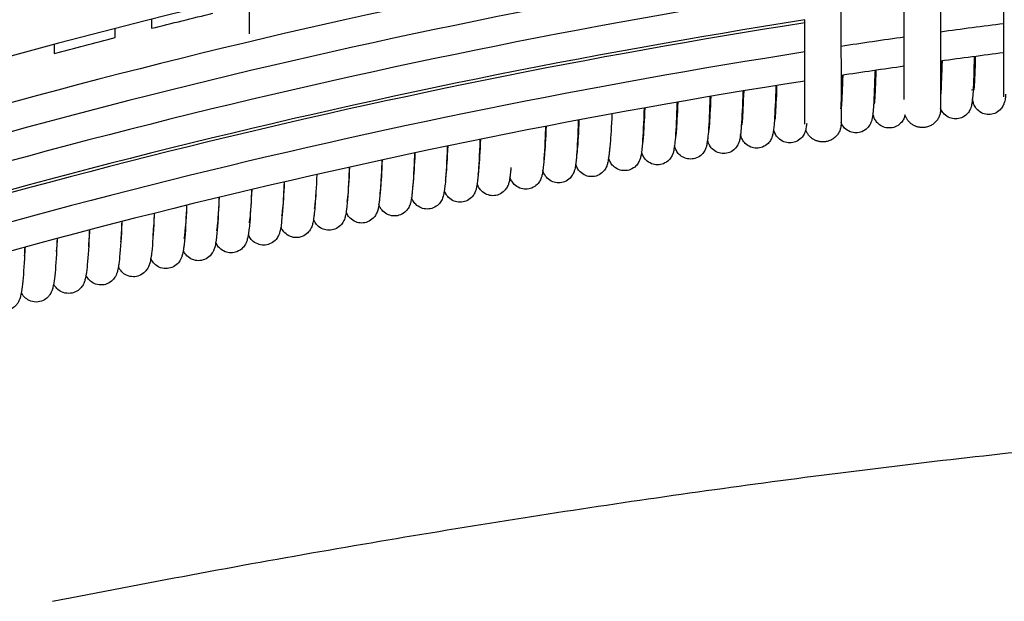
# Model space of a CAD drawing. Header units: millimetres. Extents: x -31695 to -19845, y -5614 to 7253.
# Tile 395 of 432: x -22402 to -22293, y 5424 to 5488. Entities that reach past the tile are written whole.
import ezdxf

# ---------------------------------------------------------------- set-up
doc = ezdxf.new("R2010")
doc.units = ezdxf.units.MM
doc.layers.add('2d', color=7, linetype='Continuous', true_color=0x000000)

msp = doc.modelspace()

# ---------------------------------------------------------------- linework, layer by layer
at = {"layer": '2d', "linetype": 'Continuous', "lineweight": -3}
for points, degree in [([(-22299.87, 5511.72), (-22299.87, 5495), (-22299.87, 5478.28)], 2), ([(-22310.86, 5510.43), (-22310.86, 5493.56), (-22310.85, 5476.69)], 2), ([(-22376.18, 5500.12), (-22376.18, 5493.39), (-22376.18, 5486.67)], 2), ([(-22314.86, 5497.8), (-22364.21, 5490.09), (-22412.79, 5477.79), (-22459.95, 5461.03)], 3), ([(-22314.86, 5494.59), (-22363.53, 5486.99), (-22411.46, 5474.92), (-22458.01, 5458.51)], 3), ([(-22314.86, 5491.38), (-22363.48, 5483.79), (-22411.36, 5471.74), (-22457.87, 5455.35)], 3), ([(-22292.87, 5479.72), (-22292.87, 5485.51), (-22292.87, 5491.3)], 2), ([(-22380.18, 5489.94), (-22406.24, 5483.62), (-22432, 5476), (-22457.34, 5467.08)], 3), ([(-22303.87, 5479.42), (-22303.87, 5484.62), (-22303.87, 5489.81)], 2), ([(-22386.95, 5487.26), (-22384.7, 5487.82), (-22382.44, 5488.38), (-22380.18, 5488.92)], 3), ([(-22386.95, 5488.27), (-22386.95, 5487.76), (-22386.95, 5487.26)], 2), ([(-22314.85, 5488.18), (-22363.43, 5480.59), (-22411.27, 5468.56), (-22457.74, 5452.19)], 3), ([(-22314.86, 5487.86), (-22362.07, 5480.49), (-22408.58, 5468.91), (-22453.81, 5453.24)], 3), ([(-22390.95, 5486.24), (-22390.95, 5486.75), (-22390.95, 5487.25)], 2), ([(-22314.86, 5476.69), (-22314.86, 5482.43), (-22314.86, 5488.18)], 2), ([(-22292.87, 5487.77), (-22295.21, 5487.48), (-22297.54, 5487.17), (-22299.87, 5486.85)], 3), ([(-22397.69, 5484.49), (-22395.44, 5485.08), (-22393.2, 5485.67), (-22390.95, 5486.24)], 3), ([(-22303.87, 5486.29), (-22306.2, 5485.96), (-22308.53, 5485.62), (-22310.85, 5485.27)], 3), ([(-22397.69, 5485.49), (-22397.69, 5484.99), (-22397.69, 5484.49)], 2), ([(-22314.86, 5484.65), (-22361.99, 5477.29), (-22408.43, 5465.74), (-22453.6, 5450.11)], 3), ([(-22292.87, 5484.57), (-22295.21, 5484.27), (-22297.54, 5483.96), (-22299.87, 5483.64)], 3), ([(-22303.87, 5483.08), (-22306.2, 5482.75), (-22308.53, 5482.41), (-22310.85, 5482.06)], 3), ([(-22314.86, 5481.44), (-22361.68, 5474.13), (-22407.82, 5462.69), (-22452.7, 5447.21)], 3), ([(-22296.15, 5480.49), (-22296.25, 5480.48), (-22296.34, 5480.47), (-22296.44, 5480.45)], 3), ([(-22307.14, 5478.94), (-22307.18, 5478.93), (-22307.21, 5478.93), (-22307.25, 5478.92)], 3), ([(-22321.76, 5476.63), (-22321.79, 5476.62), (-22321.82, 5476.62), (-22321.85, 5476.61)], 3), ([(-22318.11, 5477.23), (-22318.14, 5477.23), (-22318.17, 5477.22), (-22318.2, 5477.22)], 3), ([(-22386.95, 5473.19), (-22386.95, 5473.19), (-22386.95, 5473.19)], 2), ([(-22386.79, 5464.31), (-22386.73, 5464.95), (-22386.67, 5465.83), (-22386.62, 5466.86)], 3), ([(-22390.34, 5463.71), (-22390.29, 5464.32), (-22390.24, 5465.08), (-22390.2, 5465.95)], 3), ([(-22393.89, 5463.15), (-22393.85, 5463.69), (-22393.81, 5464.32), (-22393.78, 5465.03)], 3), ([(-22397.43, 5462.63), (-22397.4, 5463.07), (-22397.37, 5463.56), (-22397.35, 5464.09)], 3), ([(-22400.97, 5462.16), (-22400.95, 5462.46), (-22400.93, 5462.79), (-22400.91, 5463.13)], 3), ([(-22397.87, 5424.06), (-22285.46, 5446.24), (-22190.8, 5446.24)], 2)]:
    msp.add_open_spline(points, degree=degree, dxfattribs=at)
for points, knots in [([(-22296.14, 5484.14), (-22296.15, 5483.95), (-22296.15, 5483.77), (-22296.16, 5483.59), (-22296.2, 5482.05), (-22296.25, 5480.85), (-22296.31, 5479.88), (-22296.32, 5479.75), (-22296.35, 5479.4), (-22296.37, 5479.22), (-22296.42, 5478.92), (-22296.44, 5478.74), (-22296.54, 5478.45), (-22296.58, 5478.34), (-22296.73, 5478.06), (-22296.83, 5477.92), (-22296.96, 5477.8), (-22297.12, 5477.63), (-22297.33, 5477.49), (-22297.76, 5477.32), (-22297.98, 5477.28), (-22298.21, 5477.28), (-22298.44, 5477.28), (-22298.65, 5477.32), (-22299.09, 5477.49), (-22299.29, 5477.63), (-22299.46, 5477.8), (-22299.59, 5477.92), (-22299.68, 5478.06), (-22299.81, 5478.29), (-22299.85, 5478.37), (-22299.87, 5478.44)], [11.962048, 11.962048, 11.962048, 11.962048, 12.730013, 12.730013, 12.730013, 19.425408, 19.425408, 20.500056, 20.500056, 22.697494, 22.697494, 24.042102, 24.042102, 24.693197, 24.693197, 25.256991, 25.256991, 25.256991, 26.031982, 26.031982, 26.728976, 26.728976, 26.728976, 27.412392, 27.412392, 28.187342, 28.187342, 28.187342, 28.751479, 28.751479, 29.175552, 29.175552, 29.175552, 29.175552]), ([(-22296.15, 5480.49), (-22296.14, 5480.56), (-22296.14, 5480.64), (-22296.08, 5481.47), (-22296.03, 5482.66), (-22296, 5484.16)], [6.569124, 6.569124, 6.569124, 6.569124, 7.293214, 7.293214, 13.723068, 13.723068, 13.723068, 13.723068]), ([(-22299.8, 5483.65), (-22299.8, 5483.46), (-22299.81, 5483.28), (-22299.81, 5483.09), (-22299.83, 5482.43), (-22299.85, 5481.82), (-22299.87, 5481.29)], [11.955332, 11.955332, 11.955332, 11.955332, 12.731106, 12.731106, 12.731106, 15.654516, 15.654516, 15.654516, 15.654516]), ([(-22299.82, 5479.99), (-22299.81, 5480.07), (-22299.8, 5480.16), (-22299.75, 5480.99), (-22299.7, 5482.18), (-22299.66, 5483.67)], [6.480179, 6.480179, 6.480179, 6.480179, 7.286767, 7.286767, 13.684267, 13.684267, 13.684267, 13.684267]), ([(-22310.75, 5482.07), (-22310.76, 5481.88), (-22310.76, 5481.69), (-22310.77, 5481.5), (-22310.81, 5480.21), (-22310.85, 5479.17), (-22310.9, 5478.37)], [11.93434, 11.93434, 11.93434, 11.93434, 12.734394, 12.734394, 12.734394, 18.158116, 18.158116, 18.158116, 18.158116]), ([(-22307.1, 5482.62), (-22307.11, 5482.42), (-22307.11, 5482.23), (-22307.12, 5482.05), (-22307.17, 5480.5), (-22307.22, 5479.31), (-22307.29, 5478.33), (-22307.3, 5478.2), (-22307.32, 5477.97), (-22307.33, 5477.86), (-22307.36, 5477.66), (-22307.37, 5477.57), (-22307.4, 5477.39), (-22307.42, 5477.29), (-22307.45, 5477.14), (-22307.47, 5477.08), (-22307.52, 5476.92), (-22307.56, 5476.81), (-22307.72, 5476.53), (-22307.81, 5476.39), (-22307.95, 5476.26), (-22308.11, 5476.09), (-22308.31, 5475.95), (-22308.75, 5475.78), (-22308.97, 5475.74), (-22309.2, 5475.74), (-22309.42, 5475.74), (-22309.64, 5475.78), (-22310.08, 5475.95), (-22310.28, 5476.09), (-22310.45, 5476.26), (-22310.58, 5476.39), (-22310.68, 5476.53), (-22310.79, 5476.74), (-22310.83, 5476.81), (-22310.85, 5476.88)], [11.94171, 11.94171, 11.94171, 11.94171, 12.733297, 12.733297, 12.733297, 19.292081, 19.292081, 20.344895, 20.344895, 21.387611, 21.387611, 22.412957, 22.412957, 23.343352, 23.343352, 23.827991, 23.827991, 24.575646, 24.575646, 25.208656, 25.208656, 25.208656, 25.992918, 25.992918, 26.693742, 26.693742, 26.693742, 27.381954, 27.381954, 28.166179, 28.166179, 28.166179, 28.799022, 28.799022, 29.212788, 29.212788, 29.212788, 29.212788]), ([(-22310.8, 5478.39), (-22310.79, 5478.49), (-22310.78, 5478.6), (-22310.72, 5479.45), (-22310.66, 5480.62), (-22310.62, 5482.09)], [6.189715, 6.189715, 6.189715, 6.189715, 7.264086, 7.264086, 13.571051, 13.571051, 13.571051, 13.571051]), ([(-22307.14, 5478.94), (-22307.13, 5479.03), (-22307.12, 5479.14), (-22307.06, 5479.98), (-22307.01, 5481.16), (-22306.97, 5482.64)], [6.291471, 6.291471, 6.291471, 6.291471, 7.272165, 7.272165, 13.608083, 13.608083, 13.608083, 13.608083]), ([(-22318.04, 5480.94), (-22318.05, 5480.74), (-22318.06, 5480.55), (-22318.06, 5480.35), (-22318.11, 5478.8), (-22318.17, 5477.61), (-22318.25, 5476.53), (-22318.27, 5476.33), (-22318.31, 5476.01), (-22318.33, 5475.89), (-22318.36, 5475.68), (-22318.38, 5475.59), (-22318.41, 5475.45), (-22318.43, 5475.4), (-22318.48, 5475.25), (-22318.52, 5475.14), (-22318.66, 5474.87), (-22318.76, 5474.72), (-22318.91, 5474.57), (-22319.07, 5474.4), (-22319.28, 5474.26), (-22319.72, 5474.09), (-22319.94, 5474.05), (-22320.17, 5474.05), (-22320.39, 5474.05), (-22320.61, 5474.09), (-22321.05, 5474.26), (-22321.25, 5474.4), (-22321.42, 5474.57), (-22321.57, 5474.72), (-22321.67, 5474.87), (-22321.81, 5475.14), (-22321.85, 5475.25), (-22321.9, 5475.4), (-22321.91, 5475.45), (-22321.94, 5475.56)], [11.920796, 11.920796, 11.920796, 11.920796, 12.746062, 12.746062, 12.746062, 19.30784, 19.30784, 21.12798, 21.12798, 22.462881, 22.462881, 23.344661, 23.344661, 23.820593, 23.820593, 24.56888, 24.56888, 25.320048, 25.320048, 25.320048, 26.12346, 26.12346, 26.836679, 26.836679, 26.836679, 27.537976, 27.537976, 28.341353, 28.341353, 28.341353, 29.097714, 29.097714, 29.841782, 29.841782, 30.317757, 30.317757, 30.317757, 30.317757]), ([(-22318.11, 5477.23), (-22318.09, 5477.39), (-22318.09, 5477.5), (-22318.02, 5478.34), (-22317.96, 5479.5), (-22317.92, 5480.96)], [5.857623, 5.857623, 5.857623, 5.857623, 6.929061, 6.929061, 13.486796, 13.486796, 13.486796, 13.486796]), ([(-22325.32, 5479.74), (-22325.33, 5479.54), (-22325.34, 5479.34), (-22325.34, 5479.14), (-22325.39, 5477.59), (-22325.45, 5476.4), (-22325.54, 5475.34), (-22325.56, 5475.15), (-22325.6, 5474.82), (-22325.62, 5474.69), (-22325.66, 5474.46), (-22325.67, 5474.38), (-22325.71, 5474.25), (-22325.72, 5474.2), (-22325.77, 5474.04), (-22325.81, 5473.92), (-22325.97, 5473.64), (-22326.07, 5473.5), (-22326.21, 5473.36), (-22326.37, 5473.2), (-22326.57, 5473.05), (-22327.02, 5472.88), (-22327.24, 5472.84), (-22327.47, 5472.84), (-22327.69, 5472.84), (-22327.91, 5472.88), (-22328.35, 5473.05), (-22328.55, 5473.2), (-22328.72, 5473.36), (-22328.85, 5473.5), (-22328.95, 5473.64), (-22329.11, 5473.92), (-22329.15, 5474.04), (-22329.2, 5474.2), (-22329.21, 5474.25), (-22329.23, 5474.3)], [11.90652, 11.90652, 11.90652, 11.90652, 12.738801, 12.738801, 12.738801, 19.199174, 19.199174, 20.781766, 20.781766, 22.324083, 22.324083, 23.118334, 23.118334, 23.613531, 23.613531, 24.444419, 24.444419, 25.138078, 25.138078, 25.138078, 25.939255, 25.939255, 26.647309, 26.647309, 26.647309, 27.344066, 27.344066, 28.14521, 28.14521, 28.14521, 28.844, 28.844, 29.670736, 29.670736, 30.160537, 30.160537, 30.160537, 30.160537]), ([(-22321.68, 5480.35), (-22321.69, 5480.15), (-22321.7, 5479.95), (-22321.7, 5479.76), (-22321.75, 5478.21), (-22321.81, 5477.01), (-22321.9, 5475.94), (-22321.92, 5475.75), (-22321.96, 5475.42), (-22321.97, 5475.3), (-22322.01, 5475.08), (-22322.03, 5474.99), (-22322.06, 5474.86), (-22322.08, 5474.81), (-22322.13, 5474.65), (-22322.17, 5474.54), (-22322.32, 5474.26), (-22322.42, 5474.11), (-22322.56, 5473.97), (-22322.72, 5473.81), (-22322.93, 5473.67), (-22323.37, 5473.49), (-22323.59, 5473.45), (-22323.82, 5473.45), (-22324.04, 5473.45), (-22324.26, 5473.49), (-22324.7, 5473.67), (-22324.9, 5473.81), (-22325.07, 5473.97), (-22325.21, 5474.12), (-22325.31, 5474.26), (-22325.46, 5474.54), (-22325.5, 5474.65), (-22325.55, 5474.81), (-22325.56, 5474.86), (-22325.58, 5474.94)], [11.913692, 11.913692, 11.913692, 11.913692, 12.742358, 12.742358, 12.742358, 19.251973, 19.251973, 20.952177, 20.952177, 22.390462, 22.390462, 23.228922, 23.228922, 23.714642, 23.714642, 24.50469, 24.50469, 25.22697, 25.22697, 25.22697, 26.029133, 26.029133, 26.739655, 26.739655, 26.739655, 27.438576, 27.438576, 28.240705, 28.240705, 28.240705, 28.96815, 28.96815, 29.75401, 29.75401, 30.239787, 30.239787, 30.239787, 30.239787]), ([(-22325.41, 5476.01), (-22325.4, 5476.13), (-22325.38, 5476.28), (-22325.31, 5477.16), (-22325.25, 5478.32), (-22325.2, 5479.76)], [5.540124, 5.540124, 5.540124, 5.540124, 7.073526, 7.073526, 13.418329, 13.418329, 13.418329, 13.418329]), ([(-22321.76, 5476.63), (-22321.75, 5476.74), (-22321.74, 5476.88), (-22321.67, 5477.76), (-22321.61, 5478.92), (-22321.56, 5480.37)], [5.741754, 5.741754, 5.741754, 5.741754, 7.143303, 7.143303, 13.451794, 13.451794, 13.451794, 13.451794]), ([(-22292.68, 5480), (-22292.69, 5479.82), (-22292.71, 5479.68), (-22292.74, 5479.44), (-22292.76, 5479.34), (-22292.79, 5479.18), (-22292.81, 5479.11), (-22292.87, 5478.93), (-22292.91, 5478.82), (-22293.07, 5478.54), (-22293.16, 5478.4), (-22293.29, 5478.27), (-22293.46, 5478.11), (-22293.66, 5477.97), (-22294.1, 5477.8), (-22294.32, 5477.76), (-22294.55, 5477.76), (-22294.77, 5477.76), (-22294.99, 5477.8), (-22295.42, 5477.97), (-22295.62, 5478.11), (-22295.79, 5478.27), (-22295.92, 5478.4), (-22296.01, 5478.54), (-22296.17, 5478.82), (-22296.21, 5478.93), (-22296.27, 5479.11), (-22296.29, 5479.19), (-22296.32, 5479.33), (-22296.33, 5479.42), (-22296.34, 5479.5)], [20.721499, 20.721499, 20.721499, 20.721499, 22.503955, 22.503955, 23.418565, 23.418565, 24.027776, 24.027776, 24.690405, 24.690405, 25.268815, 25.268815, 25.268815, 26.040865, 26.040865, 26.736671, 26.736671, 26.736671, 27.41854, 27.41854, 28.190547, 28.190547, 28.190547, 28.768307, 28.768307, 29.43019, 29.43019, 30.041753, 30.041753, 30.871944, 30.871944, 30.871944, 30.871944]), ([(-22332.59, 5478.47), (-22332.6, 5478.26), (-22332.6, 5478.06), (-22332.61, 5477.86), (-22332.66, 5476.31), (-22332.73, 5475.12), (-22332.82, 5474.08), (-22332.83, 5473.92), (-22332.87, 5473.58), (-22332.89, 5473.44), (-22332.94, 5473.2), (-22332.95, 5473.12), (-22332.99, 5472.99), (-22333, 5472.93), (-22333.05, 5472.77), (-22333.1, 5472.64), (-22333.26, 5472.36), (-22333.35, 5472.22), (-22333.49, 5472.08), (-22333.65, 5471.92), (-22333.86, 5471.78), (-22334.3, 5471.6), (-22334.52, 5471.56), (-22334.75, 5471.56), (-22334.97, 5471.56), (-22335.19, 5471.6), (-22335.63, 5471.78), (-22335.84, 5471.92), (-22336, 5472.08), (-22336.14, 5472.22), (-22336.24, 5472.36), (-22336.4, 5472.64), (-22336.44, 5472.77), (-22336.48, 5472.9), (-22336.49, 5472.94), (-22336.5, 5472.97)], [11.891975, 11.891975, 11.891975, 11.891975, 12.741015, 12.741015, 12.741015, 19.191511, 19.191511, 20.562148, 20.562148, 22.233302, 22.233302, 23.030325, 23.030325, 23.547061, 23.547061, 24.41101, 24.41101, 25.110561, 25.110561, 25.110561, 25.919002, 25.919002, 26.630236, 26.630236, 26.630236, 27.330618, 27.330618, 28.139028, 28.139028, 28.139028, 28.838916, 28.838916, 29.703282, 29.703282, 30.007255, 30.007255, 30.007255, 30.007255]), ([(-22328.96, 5479.11), (-22328.96, 5478.91), (-22328.97, 5478.71), (-22328.98, 5478.51), (-22329.03, 5476.96), (-22329.09, 5475.77), (-22329.18, 5474.72), (-22329.2, 5474.54), (-22329.24, 5474.21), (-22329.26, 5474.07), (-22329.3, 5473.84), (-22329.32, 5473.75), (-22329.35, 5473.63), (-22329.36, 5473.57), (-22329.41, 5473.41), (-22329.46, 5473.29), (-22329.62, 5473), (-22329.71, 5472.87), (-22329.85, 5472.73), (-22330.01, 5472.57), (-22330.22, 5472.42), (-22330.66, 5472.25), (-22330.88, 5472.21), (-22331.11, 5472.21), (-22331.33, 5472.21), (-22331.55, 5472.25), (-22331.99, 5472.42), (-22332.2, 5472.57), (-22332.36, 5472.73), (-22332.5, 5472.87), (-22332.59, 5473), (-22332.75, 5473.29), (-22332.8, 5473.41), (-22332.84, 5473.56), (-22332.86, 5473.6), (-22332.87, 5473.64)], [11.899283, 11.899283, 11.899283, 11.899283, 12.739907, 12.739907, 12.739907, 19.191039, 19.191039, 20.666658, 20.666658, 22.294932, 22.294932, 23.071989, 23.071989, 23.578602, 23.578602, 24.430479, 24.430479, 25.124261, 25.124261, 25.124261, 25.929035, 25.929035, 26.638659, 26.638659, 26.638659, 27.337213, 27.337213, 28.141956, 28.141956, 28.141956, 28.836041, 28.836041, 29.688292, 29.688292, 30.083399, 30.083399, 30.083399, 30.083399]), ([(-22332.7, 5474.72), (-22332.69, 5474.84), (-22332.67, 5475.01), (-22332.59, 5475.92), (-22332.53, 5477.06), (-22332.48, 5478.49)], [5.24002, 5.24002, 5.24002, 5.24002, 7.039305, 7.039305, 13.345122, 13.345122, 13.345122, 13.345122]), ([(-22329.06, 5475.37), (-22329.04, 5475.49), (-22329.03, 5475.65), (-22328.95, 5476.55), (-22328.89, 5477.7), (-22328.84, 5479.13)], [5.393517, 5.393517, 5.393517, 5.393517, 7.055066, 7.055066, 13.381865, 13.381865, 13.381865, 13.381865]), ([(-22336.34, 5474.04), (-22336.33, 5474.17), (-22336.31, 5474.35), (-22336.23, 5475.27), (-22336.16, 5476.41), (-22336.11, 5477.83)], [5.075672, 5.075672, 5.075672, 5.075672, 7.024338, 7.024338, 13.308917, 13.308917, 13.308917, 13.308917]), ([(-22303.78, 5477.71), (-22303.8, 5477.66), (-22303.81, 5477.6), (-22303.86, 5477.45), (-22303.9, 5477.33), (-22304.06, 5477.06), (-22304.15, 5476.92), (-22304.29, 5476.79), (-22304.45, 5476.62), (-22304.65, 5476.48), (-22305.09, 5476.31), (-22305.31, 5476.27), (-22305.54, 5476.27), (-22305.76, 5476.27), (-22305.98, 5476.31), (-22306.42, 5476.48), (-22306.62, 5476.62), (-22306.79, 5476.79), (-22306.92, 5476.92), (-22307.01, 5477.06), (-22307.17, 5477.33), (-22307.21, 5477.45), (-22307.26, 5477.61), (-22307.28, 5477.68), (-22307.31, 5477.79), (-22307.32, 5477.85), (-22307.33, 5477.9)], [23.430301, 23.430301, 23.430301, 23.430301, 23.874377, 23.874377, 24.602413, 24.602413, 25.223292, 25.223292, 25.223292, 26.004389, 26.004389, 26.703893, 26.703893, 26.703893, 27.39048, 27.39048, 28.171539, 28.171539, 28.171539, 28.792175, 28.792175, 29.519926, 29.519926, 30.041795, 30.041795, 30.60139, 30.60139, 30.60139, 30.60139]), ([(-22343.47, 5476.45), (-22343.48, 5476.23), (-22343.48, 5476.02), (-22343.49, 5475.82), (-22343.55, 5474.26), (-22343.61, 5473.07), (-22343.71, 5472.07), (-22343.72, 5471.94), (-22343.76, 5471.61), (-22343.78, 5471.45), (-22343.83, 5471.19), (-22343.85, 5471.1), (-22343.88, 5470.96), (-22343.9, 5470.9), (-22343.95, 5470.74), (-22344, 5470.61), (-22344.16, 5470.32), (-22344.25, 5470.18), (-22344.39, 5470.04), (-22344.55, 5469.88), (-22344.76, 5469.74), (-22345.2, 5469.56), (-22345.43, 5469.52), (-22345.66, 5469.52), (-22345.88, 5469.52), (-22346.1, 5469.56), (-22346.54, 5469.74), (-22346.75, 5469.88), (-22346.91, 5470.04), (-22347.05, 5470.18), (-22347.15, 5470.32), (-22347.31, 5470.61), (-22347.35, 5470.74), (-22347.39, 5470.86)], [11.869626, 11.869626, 11.869626, 11.869626, 12.746949, 12.746949, 12.746949, 19.235655, 19.235655, 20.296972, 20.296972, 22.104859, 22.104859, 22.960059, 22.960059, 23.503633, 23.503633, 24.397408, 24.397408, 25.109364, 25.109364, 25.109364, 25.931659, 25.931659, 26.650096, 26.650096, 26.650096, 27.358248, 27.358248, 28.180514, 28.180514, 28.180514, 28.892904, 28.892904, 29.787224, 29.787224, 29.787224, 29.787224]), ([(-22339.85, 5477.14), (-22339.85, 5476.93), (-22339.86, 5476.72), (-22339.87, 5476.51), (-22339.92, 5474.96), (-22339.99, 5473.77), (-22340.08, 5472.76), (-22340.1, 5472.62), (-22340.13, 5472.28), (-22340.15, 5472.13), (-22340.2, 5471.88), (-22340.22, 5471.79), (-22340.25, 5471.65), (-22340.27, 5471.6), (-22340.32, 5471.43), (-22340.37, 5471.3), (-22340.53, 5471.02), (-22340.62, 5470.88), (-22340.76, 5470.74), (-22340.92, 5470.58), (-22341.13, 5470.43), (-22341.57, 5470.26), (-22341.79, 5470.22), (-22342.02, 5470.22), (-22342.25, 5470.22), (-22342.47, 5470.26), (-22342.91, 5470.43), (-22343.12, 5470.58), (-22343.28, 5470.74), (-22343.42, 5470.88), (-22343.51, 5471.02), (-22343.67, 5471.3), (-22343.72, 5471.43), (-22343.76, 5471.58)], [11.877148, 11.877148, 11.877148, 11.877148, 12.749269, 12.749269, 12.749269, 19.254035, 19.254035, 20.424255, 20.424255, 22.194652, 22.194652, 23.035204, 23.035204, 23.57333, 23.57333, 24.463027, 24.463027, 25.175494, 25.175494, 25.175494, 25.997162, 25.997162, 26.716716, 26.716716, 26.716716, 27.425752, 27.425752, 28.24739, 28.24739, 28.24739, 28.921784, 28.921784, 29.763935, 29.763935, 29.763935, 29.763935]), ([(-22343.62, 5472.65), (-22343.6, 5472.75), (-22343.59, 5472.83), (-22343.57, 5473.01), (-22343.56, 5473.11), (-22343.49, 5473.93), (-22343.42, 5475.06), (-22343.37, 5476.46)], [4.740531, 4.740531, 4.740531, 4.740531, 5.789013, 5.789013, 6.855826, 6.855826, 13.244701, 13.244701, 13.244701, 13.244701]), ([(-22339.98, 5473.35), (-22339.97, 5473.43), (-22339.96, 5473.5), (-22339.94, 5473.69), (-22339.93, 5473.79), (-22339.86, 5474.61), (-22339.8, 5475.74), (-22339.74, 5477.16)], [4.898111, 4.898111, 4.898111, 4.898111, 5.927547, 5.927547, 6.975579, 6.975579, 13.271804, 13.271804, 13.271804, 13.271804]), ([(-22314.64, 5476.77), (-22314.66, 5476.57), (-22314.68, 5476.47), (-22314.71, 5476.27), (-22314.73, 5476.17), (-22314.76, 5476.03), (-22314.78, 5475.97), (-22314.82, 5475.83), (-22314.86, 5475.73), (-22315, 5475.46), (-22315.1, 5475.3), (-22315.26, 5475.15), (-22315.42, 5474.98), (-22315.63, 5474.84), (-22316.07, 5474.67), (-22316.29, 5474.63), (-22316.52, 5474.63), (-22316.74, 5474.63), (-22316.96, 5474.67), (-22317.39, 5474.84), (-22317.6, 5474.98), (-22317.76, 5475.15), (-22317.92, 5475.3), (-22318.02, 5475.46), (-22318.16, 5475.73), (-22318.2, 5475.83), (-22318.24, 5475.97), (-22318.26, 5476.03), (-22318.28, 5476.11), (-22318.28, 5476.14), (-22318.29, 5476.17)], [20.913874, 20.913874, 20.913874, 20.913874, 22.154569, 22.154569, 23.085168, 23.085168, 23.554272, 23.554272, 24.264883, 24.264883, 25.05062, 25.05062, 25.05062, 25.861183, 25.861183, 26.582346, 26.582346, 26.582346, 27.291161, 27.291161, 28.101688, 28.101688, 28.101688, 28.892677, 28.892677, 29.599014, 29.599014, 30.068145, 30.068145, 30.395114, 30.395114, 30.395114, 30.395114]), ([(-22354.32, 5474.27), (-22354.32, 5474.05), (-22354.33, 5473.83), (-22354.34, 5473.62), (-22354.4, 5472.07), (-22354.47, 5470.87), (-22354.57, 5469.87), (-22354.59, 5469.74), (-22354.63, 5469.37), (-22354.66, 5469.19), (-22354.73, 5468.85), (-22354.77, 5468.69), (-22354.87, 5468.44), (-22354.9, 5468.36), (-22355.03, 5468.13), (-22355.12, 5467.99), (-22355.26, 5467.85), (-22355.43, 5467.69), (-22355.63, 5467.55), (-22356.08, 5467.37), (-22356.3, 5467.33), (-22356.53, 5467.33), (-22356.76, 5467.33), (-22356.98, 5467.37), (-22357.42, 5467.55), (-22357.63, 5467.69), (-22357.79, 5467.85), (-22357.93, 5467.99), (-22358.03, 5468.13), (-22358.15, 5468.36), (-22358.19, 5468.44), (-22358.25, 5468.6)], [11.846616, 11.846616, 11.846616, 11.846616, 12.759145, 12.759145, 12.759145, 19.29729, 19.29729, 20.348379, 20.348379, 22.533243, 22.533243, 23.862449, 23.862449, 24.430927, 24.430927, 25.197351, 25.197351, 25.197351, 26.039801, 26.039801, 26.770709, 26.770709, 26.770709, 27.491766, 27.491766, 28.334188, 28.334188, 28.334188, 29.100587, 29.100587, 29.669047, 29.669047, 29.669047, 29.669047]), ([(-22350.7, 5475.01), (-22350.71, 5474.79), (-22350.72, 5474.58), (-22350.73, 5474.37), (-22350.79, 5472.81), (-22350.86, 5471.62), (-22350.95, 5470.62), (-22350.97, 5470.49), (-22351, 5470.18), (-22351.03, 5470.02), (-22351.07, 5469.77), (-22351.09, 5469.68), (-22351.13, 5469.53), (-22351.14, 5469.47), (-22351.2, 5469.3), (-22351.24, 5469.17), (-22351.41, 5468.88), (-22351.5, 5468.74), (-22351.64, 5468.6), (-22351.81, 5468.44), (-22352.01, 5468.29), (-22352.46, 5468.12), (-22352.68, 5468.07), (-22352.91, 5468.07), (-22353.13, 5468.08), (-22353.35, 5468.12), (-22353.8, 5468.29), (-22354, 5468.44), (-22354.17, 5468.6), (-22354.31, 5468.74), (-22354.4, 5468.88), (-22354.55, 5469.15), (-22354.6, 5469.27), (-22354.63, 5469.37)], [11.854361, 11.854361, 11.854361, 11.854361, 12.746582, 12.746582, 12.746582, 19.269273, 19.269273, 20.318399, 20.318399, 22.000389, 22.000389, 22.884089, 22.884089, 23.436525, 23.436525, 24.335053, 24.335053, 25.043583, 25.043583, 25.043583, 25.871392, 25.871392, 26.591283, 26.591283, 26.591283, 27.301278, 27.301278, 28.129059, 28.129059, 28.129059, 28.838125, 28.838125, 29.63841, 29.63841, 29.63841, 29.63841]), ([(-22354.51, 5470.43), (-22354.51, 5470.43), (-22354.5, 5470.49), (-22354.48, 5470.62), (-22354.47, 5470.7), (-22354.45, 5470.88), (-22354.43, 5470.98), (-22354.36, 5471.79), (-22354.29, 5472.9), (-22354.23, 5474.29)], [3.555151, 3.555151, 3.555151, 3.555151, 4.894716, 4.894716, 5.91382, 5.91382, 6.954018, 6.954018, 13.129674, 13.129674, 13.129674, 13.129674]), ([(-22350.89, 5471.15), (-22350.89, 5471.15), (-22350.88, 5471.21), (-22350.86, 5471.35), (-22350.85, 5471.43), (-22350.83, 5471.61), (-22350.81, 5471.71), (-22350.74, 5472.52), (-22350.67, 5473.63), (-22350.62, 5475.03)], [3.592234, 3.592234, 3.592234, 3.592234, 4.938926, 4.938926, 5.955111, 5.955111, 6.99252, 6.99252, 13.173128, 13.173128, 13.173128, 13.173128]), ([(-22357.93, 5473.51), (-22357.93, 5473.29), (-22357.94, 5473.07), (-22357.95, 5472.86), (-22358.01, 5471.3), (-22358.08, 5470.11), (-22358.19, 5469.1), (-22358.2, 5468.98), (-22358.25, 5468.6), (-22358.27, 5468.42), (-22358.34, 5468.11), (-22358.36, 5468.01), (-22358.41, 5467.86), (-22358.43, 5467.81), (-22358.48, 5467.68), (-22358.52, 5467.6), (-22358.64, 5467.37), (-22358.74, 5467.23), (-22358.88, 5467.09), (-22359.04, 5466.93), (-22359.25, 5466.78), (-22359.7, 5466.61), (-22359.92, 5466.56), (-22360.15, 5466.56), (-22360.37, 5466.56), (-22360.59, 5466.61), (-22361.04, 5466.78), (-22361.25, 5466.93), (-22361.41, 5467.09), (-22361.55, 5467.23), (-22361.65, 5467.37), (-22361.77, 5467.6), (-22361.81, 5467.68), (-22361.86, 5467.82)], [11.838678, 11.838678, 11.838678, 11.838678, 12.757107, 12.757107, 12.757107, 19.276635, 19.276635, 20.324209, 20.324209, 22.500837, 22.500837, 23.42355, 23.42355, 23.829303, 23.829303, 24.386954, 24.386954, 25.135107, 25.135107, 25.135107, 25.978743, 25.978743, 26.708964, 26.708964, 26.708964, 27.429531, 27.429531, 28.27314, 28.27314, 28.27314, 29.021334, 29.021334, 29.579015, 29.579015, 29.579015, 29.579015]), ([(-22358.13, 5469.69), (-22358.13, 5469.69), (-22358.12, 5469.75), (-22358.09, 5469.94), (-22358.06, 5470.13), (-22357.97, 5471.04), (-22357.9, 5472.15), (-22357.85, 5473.53)], [3.55834, 3.55834, 3.55834, 3.55834, 4.888811, 4.888811, 6.937008, 6.937008, 13.096686, 13.096686, 13.096686, 13.096686]), ([(-22336.4, 5474.03), (-22336.41, 5473.88), (-22336.42, 5473.73), (-22336.45, 5473.43), (-22336.47, 5473.28), (-22336.5, 5472.94), (-22336.53, 5472.79), (-22336.57, 5472.55), (-22336.59, 5472.46), (-22336.62, 5472.33), (-22336.64, 5472.27), (-22336.69, 5472.11), (-22336.73, 5471.98), (-22336.89, 5471.7), (-22336.99, 5471.56), (-22337.13, 5471.42), (-22337.29, 5471.26), (-22337.5, 5471.11), (-22337.94, 5470.94), (-22338.16, 5470.9), (-22338.39, 5470.9), (-22338.61, 5470.9), (-22338.83, 5470.94), (-22339.27, 5471.11), (-22339.48, 5471.26), (-22339.64, 5471.42), (-22339.78, 5471.56), (-22339.88, 5471.7), (-22340.04, 5471.98), (-22340.08, 5472.11), (-22340.14, 5472.28)], [18.159615, 18.159615, 18.159615, 18.159615, 19.214942, 19.214942, 20.504893, 20.504893, 22.251435, 22.251435, 23.082967, 23.082967, 23.618831, 23.618831, 24.509728, 24.509728, 25.227057, 25.227057, 25.227057, 26.054464, 26.054464, 26.780716, 26.780716, 26.780716, 27.496125, 27.496125, 28.323501, 28.323501, 28.323501, 29.041207, 29.041207, 29.932573, 29.932573, 29.932573, 29.932573]), ([(-22365.13, 5471.95), (-22365.14, 5471.72), (-22365.15, 5471.49), (-22365.16, 5471.28), (-22365.22, 5469.72), (-22365.3, 5468.53), (-22365.4, 5467.52), (-22365.42, 5467.39), (-22365.47, 5467.02), (-22365.49, 5466.84), (-22365.57, 5466.5), (-22365.61, 5466.35), (-22365.7, 5466.11), (-22365.74, 5466.02), (-22365.86, 5465.8), (-22365.96, 5465.66), (-22366.1, 5465.51), (-22366.27, 5465.35), (-22366.47, 5465.21), (-22366.92, 5465.03), (-22367.14, 5464.99), (-22367.37, 5464.99), (-22367.6, 5464.99), (-22367.82, 5465.03), (-22368.27, 5465.21), (-22368.47, 5465.35), (-22368.64, 5465.51), (-22368.78, 5465.66), (-22368.87, 5465.8), (-22369, 5466.02), (-22369.04, 5466.11), (-22369.07, 5466.2)], [11.822691, 11.822691, 11.822691, 11.822691, 12.753123, 12.753123, 12.753123, 19.334915, 19.334915, 20.391434, 20.391434, 22.583577, 22.583577, 23.766421, 23.766421, 24.304535, 24.304535, 25.019692, 25.019692, 25.019692, 25.866066, 25.866066, 26.595208, 26.595208, 26.595208, 27.31507, 27.31507, 28.161418, 28.161418, 28.161418, 28.876334, 28.876334, 29.414268, 29.414268, 29.414268, 29.414268]), ([(-22361.53, 5472.74), (-22361.54, 5472.51), (-22361.55, 5472.29), (-22361.56, 5472.07), (-22361.62, 5470.52), (-22361.69, 5469.32), (-22361.8, 5468.32), (-22361.81, 5468.19), (-22361.86, 5467.82), (-22361.88, 5467.64), (-22361.96, 5467.3), (-22362, 5467.15), (-22362.09, 5466.9), (-22362.13, 5466.82), (-22362.26, 5466.59), (-22362.35, 5466.45), (-22362.49, 5466.31), (-22362.66, 5466.15), (-22362.86, 5466), (-22363.31, 5465.83), (-22363.53, 5465.78), (-22363.76, 5465.78), (-22363.99, 5465.78), (-22364.21, 5465.83), (-22364.65, 5466), (-22364.86, 5466.15), (-22365.02, 5466.31), (-22365.17, 5466.45), (-22365.26, 5466.59), (-22365.39, 5466.82), (-22365.42, 5466.9), (-22365.47, 5467.02)], [11.830893, 11.830893, 11.830893, 11.830893, 12.754745, 12.754745, 12.754745, 19.363532, 19.363532, 20.424916, 20.424916, 22.628906, 22.628906, 23.837548, 23.837548, 24.366379, 24.366379, 25.072485, 25.072485, 25.072485, 25.917107, 25.917107, 26.646459, 26.646459, 26.646459, 27.366353, 27.366353, 28.210948, 28.210948, 28.210948, 28.916796, 28.916796, 29.445434, 29.445434, 29.445434, 29.445434]), ([(-22365.35, 5468.17), (-22365.35, 5468.19), (-22365.34, 5468.23), (-22365.32, 5468.38), (-22365.3, 5468.5), (-22365.21, 5469.31), (-22365.13, 5470.48), (-22365.06, 5471.96)], [3.932592, 3.932592, 3.932592, 3.932592, 4.925546, 4.925546, 6.447804, 6.447804, 13.041502, 13.041502, 13.041502, 13.041502]), ([(-22361.74, 5468.94), (-22361.74, 5468.94), (-22361.73, 5468.99), (-22361.7, 5469.18), (-22361.68, 5469.37), (-22361.58, 5470.28), (-22361.51, 5471.38), (-22361.46, 5472.75)], [3.555896, 3.555896, 3.555896, 3.555896, 4.875189, 4.875189, 6.922914, 6.922914, 13.061634, 13.061634, 13.061634, 13.061634]), ([(-22347.28, 5471.92), (-22347.29, 5471.77), (-22347.31, 5471.63), (-22347.33, 5471.36), (-22347.35, 5471.23), (-22347.38, 5470.91), (-22347.41, 5470.74), (-22347.45, 5470.49), (-22347.47, 5470.4), (-22347.51, 5470.26), (-22347.52, 5470.2), (-22347.58, 5470.03), (-22347.62, 5469.9), (-22347.78, 5469.61), (-22347.88, 5469.47), (-22348.02, 5469.33), (-22348.18, 5469.17), (-22348.39, 5469.02), (-22348.83, 5468.85), (-22349.05, 5468.8), (-22349.28, 5468.8), (-22349.51, 5468.81), (-22349.73, 5468.85), (-22350.17, 5469.02), (-22350.38, 5469.17), (-22350.54, 5469.33), (-22350.68, 5469.47), (-22350.78, 5469.61), (-22350.93, 5469.89), (-22350.98, 5470.02), (-22351.01, 5470.12)], [18.229427, 18.229427, 18.229427, 18.229427, 19.239606, 19.239606, 20.284658, 20.284658, 22.035728, 22.035728, 22.904089, 22.904089, 23.451677, 23.451677, 24.347156, 24.347156, 25.056814, 25.056814, 25.056814, 25.880613, 25.880613, 26.598693, 26.598693, 26.598693, 27.3067, 27.3067, 28.130471, 28.130471, 28.130471, 28.840644, 28.840644, 29.713229, 29.713229, 29.713229, 29.713229]), ([(-22368.96, 5467.38), (-22368.95, 5467.4), (-22368.95, 5467.44), (-22368.92, 5467.59), (-22368.9, 5467.73), (-22368.81, 5468.55), (-22368.73, 5469.7), (-22368.67, 5471.15)], [3.937247, 3.937247, 3.937247, 3.937247, 4.92721, 4.92721, 6.550404, 6.550404, 13.004589, 13.004589, 13.004589, 13.004589]), ([(-22372.32, 5470.31), (-22372.33, 5470.08), (-22372.34, 5469.85), (-22372.35, 5469.63), (-22372.42, 5468.07), (-22372.5, 5466.88), (-22372.61, 5465.87), (-22372.62, 5465.74), (-22372.65, 5465.5), (-22372.67, 5465.38), (-22372.71, 5465.17), (-22372.73, 5465.06), (-22372.77, 5464.88), (-22372.79, 5464.79), (-22372.84, 5464.66), (-22372.85, 5464.6), (-22372.91, 5464.47), (-22372.94, 5464.39), (-22373.07, 5464.16), (-22373.17, 5464.02), (-22373.31, 5463.87), (-22373.47, 5463.71), (-22373.68, 5463.57), (-22374.13, 5463.39), (-22374.35, 5463.34), (-22374.58, 5463.34), (-22374.81, 5463.34), (-22375.03, 5463.39), (-22375.48, 5463.57), (-22375.69, 5463.71), (-22375.85, 5463.87), (-22375.99, 5464.02), (-22376.09, 5464.16), (-22376.21, 5464.37), (-22376.24, 5464.45), (-22376.27, 5464.52)], [11.806706, 11.806706, 11.806706, 11.806706, 12.753334, 12.753334, 12.753334, 19.273965, 19.273965, 20.319612, 20.319612, 21.356879, 21.356879, 22.376452, 22.376452, 23.157332, 23.157332, 23.593737, 23.593737, 24.186193, 24.186193, 24.963263, 24.963263, 24.963263, 25.816515, 25.816515, 26.548115, 26.548115, 26.548115, 27.270737, 27.270737, 28.123964, 28.123964, 28.123964, 28.900559, 28.900559, 29.41586, 29.41586, 29.41586, 29.41586]), ([(-22372.56, 5466.58), (-22372.56, 5466.59), (-22372.55, 5466.63), (-22372.52, 5466.79), (-22372.5, 5466.94), (-22372.41, 5467.77), (-22372.33, 5468.9), (-22372.27, 5470.33)], [3.946828, 3.946828, 3.946828, 3.946828, 4.932818, 4.932818, 6.655038, 6.655038, 12.963794, 12.963794, 12.963794, 12.963794]), ([(-22375.91, 5469.47), (-22375.92, 5469.24), (-22375.93, 5469.01), (-22375.94, 5468.78), (-22376.01, 5467.22), (-22376.09, 5466.03), (-22376.2, 5465.02), (-22376.22, 5464.89), (-22376.25, 5464.64), (-22376.27, 5464.53), (-22376.3, 5464.31), (-22376.33, 5464.21), (-22376.37, 5464.03), (-22376.39, 5463.95), (-22376.43, 5463.82), (-22376.45, 5463.76), (-22376.5, 5463.63), (-22376.54, 5463.54), (-22376.67, 5463.31), (-22376.76, 5463.17), (-22376.91, 5463.03), (-22377.07, 5462.86), (-22377.28, 5462.72), (-22377.73, 5462.54), (-22377.95, 5462.5), (-22378.18, 5462.5), (-22378.41, 5462.5), (-22378.63, 5462.54), (-22379.08, 5462.72), (-22379.29, 5462.86), (-22379.45, 5463.03), (-22379.59, 5463.17), (-22379.69, 5463.31), (-22379.8, 5463.52), (-22379.84, 5463.59), (-22379.86, 5463.65)], [11.798466, 11.798466, 11.798466, 11.798466, 12.754467, 12.754467, 12.754467, 19.271038, 19.271038, 20.315506, 20.315506, 21.351272, 21.351272, 22.369055, 22.369055, 23.11502, 23.11502, 23.560058, 23.560058, 24.162445, 24.162445, 24.95053, 24.95053, 24.95053, 25.808793, 25.808793, 26.541941, 26.541941, 26.541941, 27.266111, 27.266111, 28.124484, 28.124484, 28.124484, 28.91202, 28.91202, 29.379224, 29.379224, 29.379224, 29.379224]), ([(-22376.16, 5465.76), (-22376.16, 5465.77), (-22376.15, 5465.81), (-22376.12, 5465.97), (-22376.1, 5466.13), (-22376, 5466.98), (-22375.92, 5468.09), (-22375.86, 5469.49)], [3.863627, 3.863627, 3.863627, 3.863627, 4.821689, 4.821689, 6.670216, 6.670216, 12.927785, 12.927785, 12.927785, 12.927785]), ([(-22368.82, 5469.14), (-22368.87, 5468.21), (-22368.93, 5467.45), (-22369.01, 5466.7), (-22369.02, 5466.57), (-22369.05, 5466.33), (-22369.07, 5466.22), (-22369.11, 5466), (-22369.13, 5465.9), (-22369.18, 5465.68), (-22369.21, 5465.53), (-22369.31, 5465.3), (-22369.34, 5465.21), (-22369.47, 5464.99), (-22369.57, 5464.85), (-22369.71, 5464.7), (-22369.87, 5464.54), (-22370.08, 5464.4), (-22370.53, 5464.22), (-22370.75, 5464.17), (-22370.98, 5464.17), (-22371.21, 5464.17), (-22371.43, 5464.22), (-22371.87, 5464.4), (-22372.08, 5464.54), (-22372.24, 5464.7), (-22372.39, 5464.85), (-22372.48, 5464.99), (-22372.61, 5465.21), (-22372.64, 5465.29), (-22372.67, 5465.37)], [14.76787, 14.76787, 14.76787, 14.76787, 19.376041, 19.376041, 20.438774, 20.438774, 21.493322, 21.493322, 22.530952, 22.530952, 23.696186, 23.696186, 24.247653, 24.247653, 24.977227, 24.977227, 24.977227, 25.826075, 25.826075, 26.555624, 26.555624, 26.555624, 27.276056, 27.276056, 28.124879, 28.124879, 28.124879, 28.853977, 28.853977, 29.387892, 29.387892, 29.387892, 29.387892]), ([(-22383.08, 5467.74), (-22383.09, 5467.5), (-22383.1, 5467.27), (-22383.11, 5467.04), (-22383.18, 5465.51), (-22383.26, 5464.33), (-22383.37, 5463.3), (-22383.39, 5463.16), (-22383.43, 5462.89), (-22383.45, 5462.78), (-22383.49, 5462.56), (-22383.51, 5462.46), (-22383.55, 5462.28), (-22383.57, 5462.21), (-22383.61, 5462.08), (-22383.63, 5462.03), (-22383.68, 5461.89), (-22383.72, 5461.8), (-22383.85, 5461.58), (-22383.95, 5461.43), (-22384.09, 5461.29), (-22384.26, 5461.12), (-22384.46, 5460.98), (-22384.91, 5460.8), (-22385.14, 5460.76), (-22385.37, 5460.76), (-22385.64, 5460.76), (-22385.9, 5460.82), (-22386.33, 5461.02), (-22386.5, 5461.15), (-22386.64, 5461.29), (-22386.78, 5461.43), (-22386.88, 5461.58), (-22386.98, 5461.76), (-22387.01, 5461.82), (-22387.03, 5461.87)], [11.781448, 11.781448, 11.781448, 11.781448, 12.756742, 12.756742, 12.756742, 19.123184, 19.123184, 20.289857, 20.289857, 21.331282, 21.331282, 22.352969, 22.352969, 23.027842, 23.027842, 23.490602, 23.490602, 24.113328, 24.113328, 24.923147, 24.923147, 24.923147, 25.789992, 25.789992, 26.527985, 26.527985, 26.527985, 27.390588, 27.390588, 28.124056, 28.124056, 28.124056, 28.93402, 28.93402, 29.30798, 29.30798, 29.30798, 29.30798]), ([(-22379.5, 5468.62), (-22379.51, 5468.38), (-22379.52, 5468.15), (-22379.53, 5467.92), (-22379.6, 5466.36), (-22379.68, 5465.17), (-22379.79, 5464.16), (-22379.81, 5464.03), (-22379.84, 5463.78), (-22379.86, 5463.67), (-22379.9, 5463.45), (-22379.92, 5463.34), (-22379.96, 5463.16), (-22379.98, 5463.09), (-22380.02, 5462.96), (-22380.04, 5462.9), (-22380.1, 5462.77), (-22380.13, 5462.68), (-22380.26, 5462.45), (-22380.36, 5462.31), (-22380.5, 5462.16), (-22380.67, 5462), (-22380.87, 5461.86), (-22381.32, 5461.68), (-22381.55, 5461.63), (-22381.78, 5461.63), (-22382, 5461.64), (-22382.23, 5461.68), (-22382.68, 5461.86), (-22382.88, 5462), (-22383.04, 5462.16), (-22383.19, 5462.31), (-22383.29, 5462.45), (-22383.4, 5462.65), (-22383.43, 5462.71), (-22383.45, 5462.77)], [11.790163, 11.790163, 11.790163, 11.790163, 12.755603, 12.755603, 12.755603, 19.251211, 19.251211, 20.309449, 20.309449, 21.343709, 21.343709, 22.360391, 22.360391, 23.071298, 23.071298, 23.525291, 23.525291, 24.137996, 24.137996, 24.937596, 24.937596, 24.937596, 25.800047, 25.800047, 26.535669, 26.535669, 26.535669, 27.262443, 27.262443, 28.125004, 28.125004, 28.125004, 28.92396, 28.92396, 29.34414, 29.34414, 29.34414, 29.34414]), ([(-22383.35, 5464.06), (-22383.34, 5464.08), (-22383.33, 5464.12), (-22383.31, 5464.28), (-22383.28, 5464.46), (-22383.18, 5465.35), (-22383.1, 5466.42), (-22383.04, 5467.75)], [3.836866, 3.836866, 3.836866, 3.836866, 4.757923, 4.757923, 6.810628, 6.810628, 12.847473, 12.847473, 12.847473, 12.847473]), ([(-22379.76, 5464.92), (-22379.75, 5464.93), (-22379.74, 5464.97), (-22379.72, 5465.13), (-22379.69, 5465.3), (-22379.59, 5466.18), (-22379.52, 5467.27), (-22379.45, 5468.63)], [3.837751, 3.837751, 3.837751, 3.837751, 4.776645, 4.776645, 6.736455, 6.736455, 12.883667, 12.883667, 12.883667, 12.883667]), ([(-22386.66, 5466.85), (-22386.67, 5466.61), (-22386.68, 5466.37), (-22386.69, 5466.14), (-22386.76, 5464.64), (-22386.84, 5463.47), (-22386.95, 5462.43), (-22386.97, 5462.27), (-22387.01, 5461.99), (-22387.03, 5461.88), (-22387.07, 5461.66), (-22387.09, 5461.56), (-22387.14, 5461.39), (-22387.16, 5461.32), (-22387.2, 5461.19), (-22387.21, 5461.14), (-22387.27, 5461), (-22387.31, 5460.91), (-22387.44, 5460.68), (-22387.53, 5460.54), (-22387.68, 5460.39), (-22387.84, 5460.23), (-22388.05, 5460.08), (-22388.5, 5459.9), (-22388.72, 5459.86), (-22388.96, 5459.86), (-22389.22, 5459.86), (-22389.49, 5459.92), (-22389.92, 5460.13), (-22390.09, 5460.25), (-22390.22, 5460.39), (-22390.37, 5460.54), (-22390.47, 5460.68), (-22390.57, 5460.86), (-22390.59, 5460.91), (-22390.61, 5460.96)], [11.773117, 11.773117, 11.773117, 11.773117, 12.757883, 12.757883, 12.757883, 19.018903, 19.018903, 20.299122, 20.299122, 21.341558, 21.341558, 22.330122, 22.330122, 22.998041, 22.998041, 23.466401, 23.466401, 24.094847, 24.094847, 24.908805, 24.908805, 24.908805, 25.780306, 25.780306, 26.520511, 26.520511, 26.520511, 27.385978, 27.385978, 28.123566, 28.123566, 28.123566, 28.937883, 28.937883, 29.263885, 29.263885, 29.263885, 29.263885]), ([(-22390.23, 5465.95), (-22390.24, 5465.7), (-22390.25, 5465.46), (-22390.26, 5465.23), (-22390.33, 5463.75), (-22390.41, 5462.6), (-22390.53, 5461.54), (-22390.55, 5461.37), (-22390.59, 5461.08), (-22390.61, 5460.96), (-22390.65, 5460.75), (-22390.67, 5460.65), (-22390.71, 5460.49), (-22390.73, 5460.41), (-22390.77, 5460.29), (-22390.79, 5460.23), (-22390.85, 5460.09), (-22390.89, 5460), (-22391.02, 5459.77), (-22391.11, 5459.63), (-22391.26, 5459.48), (-22391.42, 5459.32), (-22391.63, 5459.17), (-22392.08, 5458.99), (-22392.31, 5458.95), (-22392.54, 5458.95), (-22392.81, 5458.95), (-22393.07, 5459.01), (-22393.5, 5459.22), (-22393.67, 5459.34), (-22393.81, 5459.48), (-22393.96, 5459.63), (-22394.05, 5459.77), (-22394.15, 5459.94), (-22394.17, 5459.99), (-22394.19, 5460.03)], [11.764518, 11.764518, 11.764518, 11.764518, 12.759026, 12.759026, 12.759026, 18.915294, 18.915294, 20.31054, 20.31054, 21.354301, 21.354301, 22.293842, 22.293842, 22.971139, 22.971139, 23.444417, 23.444417, 24.077646, 24.077646, 24.894564, 24.894564, 24.894564, 25.770785, 25.770785, 26.513242, 26.513242, 26.513242, 27.381617, 27.381617, 28.12338, 28.12338, 28.12338, 28.940671, 28.940671, 29.219493, 29.219493, 29.219493, 29.219493]), ([(-22393.8, 5465.02), (-22393.81, 5464.78), (-22393.82, 5464.53), (-22393.83, 5464.3), (-22393.9, 5462.85), (-22393.98, 5461.71), (-22394.1, 5460.64), (-22394.12, 5460.45), (-22394.17, 5460.14), (-22394.19, 5460.03), (-22394.23, 5459.82), (-22394.25, 5459.73), (-22394.29, 5459.57), (-22394.31, 5459.49), (-22394.35, 5459.36), (-22394.37, 5459.3), (-22394.42, 5459.16), (-22394.46, 5459.07), (-22394.59, 5458.84), (-22394.69, 5458.7), (-22394.84, 5458.55), (-22394.97, 5458.41), (-22395.14, 5458.29), (-22395.58, 5458.08), (-22395.84, 5458.02), (-22396.12, 5458.02), (-22396.39, 5458.02), (-22396.65, 5458.08), (-22397.08, 5458.29), (-22397.25, 5458.41), (-22397.39, 5458.55), (-22397.54, 5458.7), (-22397.63, 5458.84), (-22397.73, 5459.01), (-22397.74, 5459.05), (-22397.76, 5459.08)], [11.75601, 11.75601, 11.75601, 11.75601, 12.760173, 12.760173, 12.760173, 18.810628, 18.810628, 20.322087, 20.322087, 21.367204, 21.367204, 22.256971, 22.256971, 22.943577, 22.943577, 23.432731, 23.432731, 24.060084, 24.060084, 24.880394, 24.880394, 24.880394, 25.626416, 25.626416, 26.506002, 26.506002, 26.506002, 27.377332, 27.377332, 28.123321, 28.123321, 28.123321, 28.943834, 28.943834, 29.176554, 29.176554, 29.176554, 29.176554]), ([(-22397.36, 5464.09), (-22397.37, 5463.83), (-22397.39, 5463.59), (-22397.4, 5463.35), (-22397.47, 5461.93), (-22397.54, 5460.81), (-22397.68, 5459.56), (-22397.72, 5459.26), (-22397.81, 5458.82), (-22397.85, 5458.63), (-22397.92, 5458.42), (-22397.94, 5458.36), (-22397.98, 5458.26), (-22398, 5458.21), (-22398.06, 5458.08), (-22398.1, 5458), (-22398.23, 5457.81), (-22398.31, 5457.71), (-22398.41, 5457.61), (-22398.55, 5457.47), (-22398.71, 5457.34), (-22399.15, 5457.14), (-22399.41, 5457.07), (-22399.69, 5457.07), (-22399.96, 5457.07), (-22400.22, 5457.14), (-22400.66, 5457.34), (-22400.83, 5457.47), (-22400.96, 5457.61), (-22401.07, 5457.71), (-22401.15, 5457.81), (-22401.26, 5457.99), (-22401.29, 5458.05), (-22401.33, 5458.12)], [11.747239, 11.747239, 11.747239, 11.747239, 12.761322, 12.761322, 12.761322, 18.751622, 18.751622, 21.516562, 21.516562, 22.931185, 22.931185, 23.408454, 23.408454, 23.766298, 23.766298, 24.291559, 24.291559, 24.864995, 24.864995, 24.864995, 25.615297, 25.615297, 26.497774, 26.497774, 26.497774, 27.372104, 27.372104, 28.122373, 28.122373, 28.122373, 28.695541, 28.695541, 29.123558, 29.123558, 29.123558, 29.123558]), ([(-22400.92, 5463.13), (-22400.93, 5462.88), (-22400.95, 5462.63), (-22400.96, 5462.39), (-22401.03, 5460.99), (-22401.1, 5459.89), (-22401.24, 5458.62), (-22401.29, 5458.31), (-22401.38, 5457.85), (-22401.42, 5457.68), (-22401.48, 5457.47), (-22401.5, 5457.41), (-22401.55, 5457.3), (-22401.57, 5457.25), (-22401.63, 5457.13), (-22401.67, 5457.04), (-22401.79, 5456.85), (-22401.87, 5456.75), (-22401.98, 5456.65), (-22402.11, 5456.51), (-22402.28, 5456.38), (-22402.72, 5456.17), (-22402.98, 5456.11), (-22403.26, 5456.11), (-22403.53, 5456.11), (-22403.79, 5456.18), (-22404.23, 5456.38), (-22404.4, 5456.51), (-22404.53, 5456.65), (-22404.64, 5456.75), (-22404.72, 5456.85), (-22404.82, 5457.02), (-22404.86, 5457.08), (-22404.89, 5457.14)], [11.738371, 11.738371, 11.738371, 11.738371, 12.762474, 12.762474, 12.762474, 18.608816, 18.608816, 21.487295, 21.487295, 22.879416, 22.879416, 23.367348, 23.367348, 23.73279, 23.73279, 24.268025, 24.268025, 24.851165, 24.851165, 24.851165, 25.605799, 25.605799, 26.491216, 26.491216, 26.491216, 27.368591, 27.368591, 28.123194, 28.123194, 28.123194, 28.706078, 28.706078, 29.096363, 29.096363, 29.096363, 29.096363])]:
    msp.add_open_spline(points, degree=3, knots=knots, dxfattribs=at)
for points, weights, knots in [([(-22299.87, 5478.28), (-22299.87, 5476.32), (-22301.87, 5476.32), (-22303.35, 5476.32), (-22303.78, 5477.7)], [1, 0.707106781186, 1, 0.765736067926, 0.90621341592], [-1.2566371, -1.2566371, -1.2566371, -0.9424778, -0.9424778, -0.6912047, -0.6912047, -0.6912047]), ([(-22310.85, 5476.69), (-22310.85, 5474.73), (-22312.85, 5474.73), (-22314.3, 5474.73), (-22314.75, 5476.07)], [1, 0.707106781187, 1, 0.769977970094, 0.901248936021], [-1.2566371, -1.2566371, -1.2566371, -0.9424778, -0.9424778, -0.6957546, -0.6957546, -0.6957546])]:
    msp.add_rational_spline(points, weights, degree=2, knots=knots, dxfattribs=at)
msp.add_rational_spline([(-22357.95, 5471.46), (-22357.98, 5471.49), (-22358.01, 5471.52)], [0.853571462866, 0.85365325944, 0.854105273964], degree=2, dxfattribs=at)

doc.saveas('drawing.dxf')
